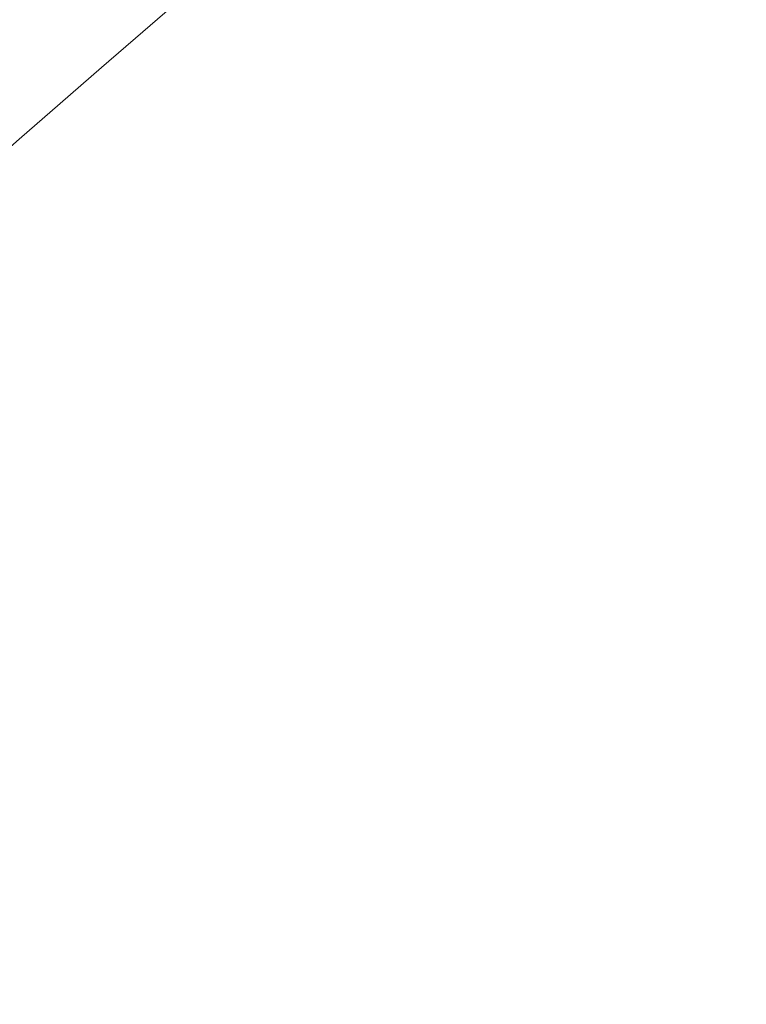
# Model space of a CAD drawing. Header units: millimetres. Extents: x -620 to 6530, y -1325 to 1325.
# Tile 243 of 656: x -0.806 to -0.324, y -287.543 to -286.89. Entities that reach past the tile are written whole.
import ezdxf

# ---------------------------------------------------------------- set-up
doc = ezdxf.new("R2010")
doc.units = ezdxf.units.MM
doc.layers.add('Plan', color=7, linetype='Continuous', true_color=0xffffff)

msp = doc.modelspace()

# ---------------------------------------------------------------- linework, layer by layer
at = {"layer": 'Plan', "color": 155, "linetype": 'Continuous', "lineweight": 18}
msp.add_open_spline([(23.23239, -217.45607), (-35.27099, -278.21357), (-93.77511, -338.97035)], degree=2, dxfattribs=at)
at = {"layer": 'Plan', "color": 155, "linetype": 'Continuous', "lineweight": 13}
for points, knots in [([(23.29011, -217.52378), (21.29531, -219.59543), (19.30051, -221.66708), (8.05787, -233.34287), (-1.18999, -242.94701), (-24.31772, -266.96568), (-38.19761, -281.38021), (-59.08544, -303.07257), (-66.09339, -310.35042), (-79.97331, -324.7649), (-86.8453, -331.90153), (-93.71729, -339.03816)], [0, 0, 0, 0, 0.051146, 0.051146, 0.288256, 0.288256, 0.644128, 0.644128, 0.823807, 0.823807, 1, 1, 1, 1]), ([(-68.64549, -338.43727), (-66.59202, -336.89241), (-64.5223, -335.31812), (-60.35157, -332.11282), (-58.25056, -330.48182), (-54.01829, -327.16503), (-51.88704, -325.47923), (-47.59522, -322.05452), (-45.43465, -320.31561), (-41.08502, -316.78616), (-38.89596, -314.99562), (-34.49008, -311.36422), (-32.27325, -309.52336), (-29.48525, -307.19156), (-28.64758, -306.48971), (-27.80801, -305.78443), (-27.24788, -305.31347), (-26.96758, -305.0776), (-25.56527, -303.89652), (-24.44146, -302.94674), (-21.06422, -300.08293), (-18.80499, -298.15441), (-14.27155, -294.26002), (-11.99735, -292.29413), (-7.43442, -288.3261), (-2.85695, -284.32181), (4.05165, -278.20954), (8.68496, -274.06587), (12.17004, -270.93291), (13.91511, -269.36012), (15.66393, -267.77797), (16.53896, -266.98535), (17.12257, -266.45637), (20.04143, -263.80745), (25.01005, -259.27333), (32.04052, -252.79669), (36.73787, -248.42989), (39.08907, -246.23451)], [0, 0, 0, 0, 0.0625, 0.0625, 0.125, 0.125, 0.1875, 0.1875, 0.25, 0.25, 0.3125, 0.3125, 0.375, 0.375, 0.390625, 0.398438, 0.398438, 0.40625, 0.40625, 0.4375, 0.4375, 0.5, 0.5, 0.5625, 0.5625, 0.625, 0.6875, 0.75, 0.75, 0.78125, 0.796875, 0.796875, 0.804688, 0.8125, 0.875, 0.9375, 1, 1, 1, 1]), ([(40.85695, -249.7049), (38.46319, -251.90548), (33.6812, -256.28231), (26.52516, -262.77291), (21.76606, -267.0489), (19.09242, -269.43938), (18.79539, -269.70478), (18.20143, -270.23517), (17.90451, -270.50016), (17.01412, -271.29428), (15.23464, -272.87938), (13.4591, -274.455), (9.91335, -277.59347), (5.19984, -281.74404), (-1.82698, -287.86546), (-6.48184, -291.87503), (-11.12146, -295.84794), (-13.43364, -297.81607), (-18.04231, -301.71457), (-20.33879, -303.64494), (-23.77136, -306.51125), (-24.91352, -307.46181), (-26.62367, -308.88022), (-27.19292, -309.35154), (-28.3296, -310.29106), (-31.16694, -312.63213), (-33.98234, -314.93449), (-38.45826, -318.5676), (-40.68186, -320.35881), (-45.09962, -323.88927), (-47.29378, -325.62852), (-51.65182, -329.0536), (-53.81571, -330.73943), (-58.11228, -334.05601), (-60.24496, -335.68677), (-64.47806, -338.89132), (-66.57847, -340.46512), (-68.66215, -342.00938)], [0, 0, 0, 0, 0.0625, 0.125, 0.1875, 0.1875, 0.195312, 0.195312, 0.203125, 0.203125, 0.21875, 0.25, 0.25, 0.3125, 0.375, 0.4375, 0.4375, 0.5, 0.5, 0.5625, 0.5625, 0.59375, 0.59375, 0.609375, 0.609375, 0.625, 0.6875, 0.6875, 0.75, 0.75, 0.8125, 0.8125, 0.875, 0.875, 0.9375, 0.9375, 1, 1, 1, 1])]:
    msp.add_open_spline(points, degree=3, knots=knots, dxfattribs=at)

doc.saveas('drawing.dxf')
